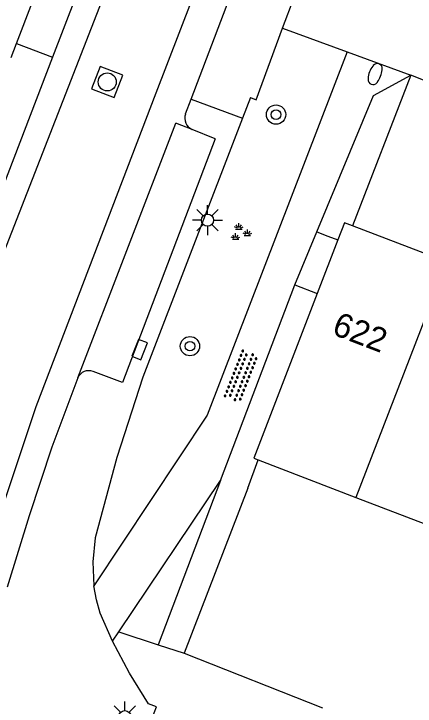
# Model space of a CAD drawing. Extents: x 132994 to 136000, y 393499 to 395512.
# Drawn here: x 134623.68 to 134640.31, y 394224.2 to 394252.9 of the extents above; entities that cross this region are included whole.
import ezdxf

# ---------------------------------------------------------------- set-up
doc = ezdxf.new("R2010")
doc.units = 0
for name, color, linetype in [('gg-afsc-erfafscheiding', 7, 'Continuous'), ('gg-afsc-muur', 7, 'Continuous'), ('gg-anno-huisnummerreeks BGT', 7, 'Continuous'), ('gg-bbg-hoofdgebouw', 7, 'Continuous'), ('gg-bbg-tussenscheiding', 7, 'Continuous'), ('gg-knt-onverhard', 7, 'Continuous'), ('gg-knt-verharding', 7, 'Continuous'), ('gg-knt-verharding nz', 7, 'Continuous'), ('gt-grn-groengrens', 7, 'Continuous'), ('gt-symb-boom', 7, 'Continuous'), ('gt-symb-brandkraan', 7, 'Continuous'), ('gt-symb-groenvak', 7, 'Continuous'), ('gt-symb-kolk', 7, 'Continuous'), ('gt-symb-lichtmast', 7, 'Continuous'), ('gt-symb-overige verharding', 7, 'Continuous'), ('gt-symb-rioolschacht', 7, 'Continuous')]:
    doc.layers.add(name, color=color, linetype=linetype)

# ---------------------------------------------------------------- blocks, each defined once
blk = doc.blocks.new('gt0-BR')
at = {"layer": 'gt-symb-brandkraan'}
for centre, radius, start, end in [((-0.244, 0), 0.206, 107.5669, 252.4331), ((0.599, -2.664), 3, 106.892, 107.5669), ((0, -0.691), 0.938, 73.108, 106.892), ((-0.599, -2.664), 3, 72.4331, 73.108), ((0.244, 0), 0.206, 287.567, 72.4331), ((0.599, 2.664), 3, 252.4331, 253.108), ((0, 0.691), 0.938, 253.108, 286.8921), ((-0.599, 2.664), 3, 286.8921, 287.567)]:
    blk.add_arc(centre, radius, start, end, dxfattribs=at)
blk = doc.blocks.new('gt0-OVH')
at = {"layer": 'gt-symb-overige verharding'}
for points in [[(-0.972, 0.298), (-0.967, 0.308), (-0.965, 0.319), (-0.966, 0.33), (-0.971, 0.34), (-0.978, 0.348), (-0.988, 0.353), (-0.999, 0.355), (-1.01, 0.354), (-1.02, 0.349), (-1.028, 0.342), (-1.033, 0.332), (-1.035, 0.321), (-1.034, 0.31), (-1.029, 0.3), (-1.022, 0.292), (-1.012, 0.287), (-1.001, 0.285), (-0.99, 0.286), (-0.98, 0.291)], [(-0.772, 0.298), (-0.767, 0.308), (-0.765, 0.319), (-0.766, 0.33), (-0.771, 0.34), (-0.778, 0.348), (-0.788, 0.353), (-0.799, 0.355), (-0.81, 0.354), (-0.82, 0.349), (-0.828, 0.342), (-0.833, 0.332), (-0.835, 0.321), (-0.834, 0.31), (-0.829, 0.3), (-0.822, 0.292), (-0.812, 0.287), (-0.801, 0.285), (-0.79, 0.286), (-0.78, 0.291)], [(-0.572, 0.298), (-0.567, 0.308), (-0.565, 0.319), (-0.566, 0.33), (-0.571, 0.34), (-0.578, 0.348), (-0.588, 0.353), (-0.599, 0.355), (-0.61, 0.354), (-0.62, 0.349), (-0.628, 0.342), (-0.633, 0.332), (-0.635, 0.321), (-0.634, 0.31), (-0.629, 0.3), (-0.622, 0.292), (-0.612, 0.287), (-0.601, 0.285), (-0.59, 0.286), (-0.58, 0.291)], [(-0.372, 0.298), (-0.367, 0.308), (-0.365, 0.319), (-0.366, 0.33), (-0.371, 0.34), (-0.378, 0.348), (-0.388, 0.353), (-0.399, 0.355), (-0.41, 0.354), (-0.42, 0.349), (-0.428, 0.342), (-0.433, 0.332), (-0.435, 0.321), (-0.434, 0.31), (-0.429, 0.3), (-0.422, 0.292), (-0.412, 0.287), (-0.401, 0.285), (-0.39, 0.286), (-0.38, 0.291)], [(-0.172, 0.298), (-0.167, 0.308), (-0.165, 0.319), (-0.166, 0.33), (-0.171, 0.34), (-0.178, 0.348), (-0.188, 0.353), (-0.199, 0.355), (-0.21, 0.354), (-0.22, 0.349), (-0.228, 0.342), (-0.233, 0.332), (-0.235, 0.321), (-0.234, 0.31), (-0.229, 0.3), (-0.222, 0.292), (-0.212, 0.287), (-0.201, 0.285), (-0.19, 0.286), (-0.18, 0.291)], [(0.028, 0.298), (0.033, 0.308), (0.035, 0.319), (0.034, 0.33), (0.029, 0.34), (0.022, 0.348), (0.012, 0.353), (0.001, 0.355), (-0.01, 0.354), (-0.02, 0.349), (-0.028, 0.342), (-0.033, 0.332), (-0.035, 0.321), (-0.034, 0.31), (-0.029, 0.3), (-0.022, 0.292), (-0.012, 0.287), (-0.001, 0.285), (0.01, 0.286), (0.02, 0.291)], [(0.228, 0.298), (0.233, 0.308), (0.235, 0.319), (0.234, 0.33), (0.229, 0.34), (0.222, 0.348), (0.212, 0.353), (0.201, 0.355), (0.19, 0.354), (0.18, 0.349), (0.172, 0.342), (0.167, 0.332), (0.165, 0.321), (0.166, 0.31), (0.171, 0.3), (0.178, 0.292), (0.188, 0.287), (0.199, 0.285), (0.21, 0.286), (0.22, 0.291)], [(0.428, 0.298), (0.433, 0.308), (0.435, 0.319), (0.434, 0.33), (0.429, 0.34), (0.422, 0.348), (0.412, 0.353), (0.401, 0.355), (0.39, 0.354), (0.38, 0.349), (0.372, 0.342), (0.367, 0.332), (0.365, 0.321), (0.366, 0.31), (0.371, 0.3), (0.378, 0.292), (0.388, 0.287), (0.399, 0.285), (0.41, 0.286), (0.42, 0.291)], [(0.628, 0.298), (0.633, 0.308), (0.635, 0.319), (0.634, 0.33), (0.629, 0.34), (0.622, 0.348), (0.612, 0.353), (0.601, 0.355), (0.59, 0.354), (0.58, 0.349), (0.572, 0.342), (0.567, 0.332), (0.565, 0.321), (0.566, 0.31), (0.571, 0.3), (0.578, 0.292), (0.588, 0.287), (0.599, 0.285), (0.61, 0.286), (0.62, 0.291)], [(0.828, 0.298), (0.833, 0.308), (0.835, 0.319), (0.834, 0.33), (0.829, 0.34), (0.822, 0.348), (0.812, 0.353), (0.801, 0.355), (0.79, 0.354), (0.78, 0.349), (0.772, 0.342), (0.767, 0.332), (0.765, 0.321), (0.766, 0.31), (0.771, 0.3), (0.778, 0.292), (0.788, 0.287), (0.799, 0.285), (0.81, 0.286), (0.82, 0.291)], [(1.028, 0.298), (1.033, 0.308), (1.035, 0.319), (1.034, 0.33), (1.029, 0.34), (1.022, 0.348), (1.012, 0.353), (1.001, 0.355), (0.99, 0.354), (0.98, 0.349), (0.972, 0.342), (0.967, 0.332), (0.965, 0.321), (0.966, 0.31), (0.971, 0.3), (0.978, 0.292), (0.988, 0.287), (0.999, 0.285), (1.01, 0.286), (1.02, 0.291)], [(-0.872, 0.106), (-0.867, 0.116), (-0.865, 0.126), (-0.866, 0.137), (-0.871, 0.147), (-0.878, 0.156), (-0.888, 0.161), (-0.899, 0.163), (-0.91, 0.162), (-0.92, 0.157), (-0.928, 0.15), (-0.933, 0.14), (-0.935, 0.129), (-0.934, 0.118), (-0.929, 0.108), (-0.922, 0.1), (-0.912, 0.095), (-0.901, 0.092), (-0.89, 0.094), (-0.88, 0.098)], [(-0.672, 0.106), (-0.667, 0.116), (-0.665, 0.126), (-0.666, 0.137), (-0.671, 0.147), (-0.678, 0.156), (-0.688, 0.161), (-0.699, 0.163), (-0.71, 0.162), (-0.72, 0.157), (-0.728, 0.15), (-0.733, 0.14), (-0.735, 0.129), (-0.734, 0.118), (-0.729, 0.108), (-0.722, 0.1), (-0.712, 0.095), (-0.701, 0.092), (-0.69, 0.094), (-0.68, 0.098)], [(-0.472, 0.106), (-0.467, 0.116), (-0.465, 0.126), (-0.466, 0.137), (-0.471, 0.147), (-0.478, 0.156), (-0.488, 0.161), (-0.499, 0.163), (-0.51, 0.162), (-0.52, 0.157), (-0.528, 0.15), (-0.533, 0.14), (-0.535, 0.129), (-0.534, 0.118), (-0.529, 0.108), (-0.522, 0.1), (-0.512, 0.095), (-0.501, 0.092), (-0.49, 0.094), (-0.48, 0.098)], [(-0.272, 0.106), (-0.267, 0.116), (-0.265, 0.126), (-0.266, 0.137), (-0.271, 0.147), (-0.278, 0.156), (-0.288, 0.161), (-0.299, 0.163), (-0.31, 0.162), (-0.32, 0.157), (-0.328, 0.15), (-0.333, 0.14), (-0.335, 0.129), (-0.334, 0.118), (-0.329, 0.108), (-0.322, 0.1), (-0.312, 0.095), (-0.301, 0.092), (-0.29, 0.094), (-0.28, 0.098)], [(-0.072, 0.106), (-0.067, 0.116), (-0.065, 0.126), (-0.066, 0.137), (-0.071, 0.147), (-0.078, 0.156), (-0.088, 0.161), (-0.099, 0.163), (-0.11, 0.162), (-0.12, 0.157), (-0.128, 0.15), (-0.133, 0.14), (-0.135, 0.129), (-0.134, 0.118), (-0.129, 0.108), (-0.122, 0.1), (-0.112, 0.095), (-0.101, 0.092), (-0.09, 0.094), (-0.08, 0.098)], [(0.128, 0.106), (0.133, 0.116), (0.135, 0.126), (0.134, 0.137), (0.129, 0.147), (0.122, 0.156), (0.112, 0.161), (0.101, 0.163), (0.09, 0.162), (0.08, 0.157), (0.072, 0.15), (0.067, 0.14), (0.065, 0.129), (0.066, 0.118), (0.071, 0.108), (0.078, 0.1), (0.088, 0.095), (0.099, 0.092), (0.11, 0.094), (0.12, 0.098)], [(0.328, 0.106), (0.333, 0.116), (0.335, 0.126), (0.334, 0.137), (0.329, 0.147), (0.322, 0.156), (0.312, 0.161), (0.301, 0.163), (0.29, 0.162), (0.28, 0.157), (0.272, 0.15), (0.267, 0.14), (0.265, 0.129), (0.266, 0.118), (0.271, 0.108), (0.278, 0.1), (0.288, 0.095), (0.299, 0.092), (0.31, 0.094), (0.32, 0.098)], [(0.528, 0.106), (0.533, 0.116), (0.535, 0.126), (0.534, 0.137), (0.529, 0.147), (0.522, 0.156), (0.512, 0.161), (0.501, 0.163), (0.49, 0.162), (0.48, 0.157), (0.472, 0.15), (0.467, 0.14), (0.465, 0.129), (0.466, 0.118), (0.471, 0.108), (0.478, 0.1), (0.488, 0.095), (0.499, 0.092), (0.51, 0.094), (0.52, 0.098)], [(0.728, 0.106), (0.733, 0.116), (0.735, 0.126), (0.734, 0.137), (0.729, 0.147), (0.722, 0.156), (0.712, 0.161), (0.701, 0.163), (0.69, 0.162), (0.68, 0.157), (0.672, 0.15), (0.667, 0.14), (0.665, 0.129), (0.666, 0.118), (0.671, 0.108), (0.678, 0.1), (0.688, 0.095), (0.699, 0.092), (0.71, 0.094), (0.72, 0.098)], [(0.928, 0.106), (0.933, 0.116), (0.935, 0.126), (0.934, 0.137), (0.929, 0.147), (0.922, 0.156), (0.912, 0.161), (0.901, 0.163), (0.89, 0.162), (0.88, 0.157), (0.872, 0.15), (0.867, 0.14), (0.865, 0.129), (0.866, 0.118), (0.871, 0.108), (0.878, 0.1), (0.888, 0.095), (0.899, 0.092), (0.91, 0.094), (0.92, 0.098)], [(-0.972, -0.142), (-0.967, -0.132), (-0.965, -0.121), (-0.966, -0.11), (-0.971, -0.1), (-0.978, -0.092), (-0.988, -0.087), (-0.999, -0.085), (-1.01, -0.086), (-1.02, -0.091), (-1.028, -0.098), (-1.033, -0.108), (-1.035, -0.119), (-1.034, -0.13), (-1.029, -0.14), (-1.022, -0.148), (-1.012, -0.153), (-1.001, -0.155), (-0.99, -0.154), (-0.98, -0.149)], [(-0.872, -0.334), (-0.867, -0.324), (-0.865, -0.314), (-0.866, -0.303), (-0.871, -0.293), (-0.878, -0.284), (-0.888, -0.279), (-0.899, -0.277), (-0.91, -0.278), (-0.92, -0.283), (-0.928, -0.29), (-0.933, -0.3), (-0.935, -0.311), (-0.934, -0.322), (-0.929, -0.332), (-0.922, -0.34), (-0.912, -0.345), (-0.901, -0.348), (-0.89, -0.346), (-0.88, -0.342)], [(-0.772, -0.142), (-0.767, -0.132), (-0.765, -0.121), (-0.766, -0.11), (-0.771, -0.1), (-0.778, -0.092), (-0.788, -0.087), (-0.799, -0.085), (-0.81, -0.086), (-0.82, -0.091), (-0.828, -0.098), (-0.833, -0.108), (-0.835, -0.119), (-0.834, -0.13), (-0.829, -0.14), (-0.822, -0.148), (-0.812, -0.153), (-0.801, -0.155), (-0.79, -0.154), (-0.78, -0.149)], [(-0.672, -0.334), (-0.667, -0.324), (-0.665, -0.314), (-0.666, -0.303), (-0.671, -0.293), (-0.678, -0.284), (-0.688, -0.279), (-0.699, -0.277), (-0.71, -0.278), (-0.72, -0.283), (-0.728, -0.29), (-0.733, -0.3), (-0.735, -0.311), (-0.734, -0.322), (-0.729, -0.332), (-0.722, -0.34), (-0.712, -0.345), (-0.701, -0.348), (-0.69, -0.346), (-0.68, -0.342)], [(-0.572, -0.142), (-0.567, -0.132), (-0.565, -0.121), (-0.566, -0.11), (-0.571, -0.1), (-0.578, -0.092), (-0.588, -0.087), (-0.599, -0.085), (-0.61, -0.086), (-0.62, -0.091), (-0.628, -0.098), (-0.633, -0.108), (-0.635, -0.119), (-0.634, -0.13), (-0.629, -0.14), (-0.622, -0.148), (-0.612, -0.153), (-0.601, -0.155), (-0.59, -0.154), (-0.58, -0.149)], [(-0.472, -0.334), (-0.467, -0.324), (-0.465, -0.314), (-0.466, -0.303), (-0.471, -0.293), (-0.478, -0.284), (-0.488, -0.279), (-0.499, -0.277), (-0.51, -0.278), (-0.52, -0.283), (-0.528, -0.29), (-0.533, -0.3), (-0.535, -0.311), (-0.534, -0.322), (-0.529, -0.332), (-0.522, -0.34), (-0.512, -0.345), (-0.501, -0.348), (-0.49, -0.346), (-0.48, -0.342)], [(-0.372, -0.142), (-0.367, -0.132), (-0.365, -0.121), (-0.366, -0.11), (-0.371, -0.1), (-0.378, -0.092), (-0.388, -0.087), (-0.399, -0.085), (-0.41, -0.086), (-0.42, -0.091), (-0.428, -0.098), (-0.433, -0.108), (-0.435, -0.119), (-0.434, -0.13), (-0.429, -0.14), (-0.422, -0.148), (-0.412, -0.153), (-0.401, -0.155), (-0.39, -0.154), (-0.38, -0.149)], [(-0.272, -0.334), (-0.267, -0.324), (-0.265, -0.314), (-0.266, -0.303), (-0.271, -0.293), (-0.278, -0.284), (-0.288, -0.279), (-0.299, -0.277), (-0.31, -0.278), (-0.32, -0.283), (-0.328, -0.29), (-0.333, -0.3), (-0.335, -0.311), (-0.334, -0.322), (-0.329, -0.332), (-0.322, -0.34), (-0.312, -0.345), (-0.301, -0.348), (-0.29, -0.346), (-0.28, -0.342)], [(-0.172, -0.142), (-0.167, -0.132), (-0.165, -0.121), (-0.166, -0.11), (-0.171, -0.1), (-0.178, -0.092), (-0.188, -0.087), (-0.199, -0.085), (-0.21, -0.086), (-0.22, -0.091), (-0.228, -0.098), (-0.233, -0.108), (-0.235, -0.119), (-0.234, -0.13), (-0.229, -0.14), (-0.222, -0.148), (-0.212, -0.153), (-0.201, -0.155), (-0.19, -0.154), (-0.18, -0.149)], [(-0.072, -0.334), (-0.067, -0.324), (-0.065, -0.314), (-0.066, -0.303), (-0.071, -0.293), (-0.078, -0.284), (-0.088, -0.279), (-0.099, -0.277), (-0.11, -0.278), (-0.12, -0.283), (-0.128, -0.29), (-0.133, -0.3), (-0.135, -0.311), (-0.134, -0.322), (-0.129, -0.332), (-0.122, -0.34), (-0.112, -0.345), (-0.101, -0.348), (-0.09, -0.346), (-0.08, -0.342)], [(0.028, -0.142), (0.033, -0.132), (0.035, -0.121), (0.034, -0.11), (0.029, -0.1), (0.022, -0.092), (0.012, -0.087), (0.001, -0.085), (-0.01, -0.086), (-0.02, -0.091), (-0.028, -0.098), (-0.033, -0.108), (-0.035, -0.119), (-0.034, -0.13), (-0.029, -0.14), (-0.022, -0.148), (-0.012, -0.153), (-0.001, -0.155), (0.01, -0.154), (0.02, -0.149)], [(0.128, -0.334), (0.133, -0.324), (0.135, -0.314), (0.134, -0.303), (0.129, -0.293), (0.122, -0.284), (0.112, -0.279), (0.101, -0.277), (0.09, -0.278), (0.08, -0.283), (0.072, -0.29), (0.067, -0.3), (0.065, -0.311), (0.066, -0.322), (0.071, -0.332), (0.078, -0.34), (0.088, -0.345), (0.099, -0.348), (0.11, -0.346), (0.12, -0.342)], [(0.228, -0.142), (0.233, -0.132), (0.235, -0.121), (0.234, -0.11), (0.229, -0.1), (0.222, -0.092), (0.212, -0.087), (0.201, -0.085), (0.19, -0.086), (0.18, -0.091), (0.172, -0.098), (0.167, -0.108), (0.165, -0.119), (0.166, -0.13), (0.171, -0.14), (0.178, -0.148), (0.188, -0.153), (0.199, -0.155), (0.21, -0.154), (0.22, -0.149)], [(0.328, -0.334), (0.333, -0.324), (0.335, -0.314), (0.334, -0.303), (0.329, -0.293), (0.322, -0.284), (0.312, -0.279), (0.301, -0.277), (0.29, -0.278), (0.28, -0.283), (0.272, -0.29), (0.267, -0.3), (0.265, -0.311), (0.266, -0.322), (0.271, -0.332), (0.278, -0.34), (0.288, -0.345), (0.299, -0.348), (0.31, -0.346), (0.32, -0.342)], [(0.428, -0.142), (0.433, -0.132), (0.435, -0.121), (0.434, -0.11), (0.429, -0.1), (0.422, -0.092), (0.412, -0.087), (0.401, -0.085), (0.39, -0.086), (0.38, -0.091), (0.372, -0.098), (0.367, -0.108), (0.365, -0.119), (0.366, -0.13), (0.371, -0.14), (0.378, -0.148), (0.388, -0.153), (0.399, -0.155), (0.41, -0.154), (0.42, -0.149)], [(0.528, -0.334), (0.533, -0.324), (0.535, -0.314), (0.534, -0.303), (0.529, -0.293), (0.522, -0.284), (0.512, -0.279), (0.501, -0.277), (0.49, -0.278), (0.48, -0.283), (0.472, -0.29), (0.467, -0.3), (0.465, -0.311), (0.466, -0.322), (0.471, -0.332), (0.478, -0.34), (0.488, -0.345), (0.499, -0.348), (0.51, -0.346), (0.52, -0.342)], [(0.628, -0.142), (0.633, -0.132), (0.635, -0.121), (0.634, -0.11), (0.629, -0.1), (0.622, -0.092), (0.612, -0.087), (0.601, -0.085), (0.59, -0.086), (0.58, -0.091), (0.572, -0.098), (0.567, -0.108), (0.565, -0.119), (0.566, -0.13), (0.571, -0.14), (0.578, -0.148), (0.588, -0.153), (0.599, -0.155), (0.61, -0.154), (0.62, -0.149)], [(0.728, -0.334), (0.733, -0.324), (0.735, -0.314), (0.734, -0.303), (0.729, -0.293), (0.722, -0.284), (0.712, -0.279), (0.701, -0.277), (0.69, -0.278), (0.68, -0.283), (0.672, -0.29), (0.667, -0.3), (0.665, -0.311), (0.666, -0.322), (0.671, -0.332), (0.678, -0.34), (0.688, -0.345), (0.699, -0.348), (0.71, -0.346), (0.72, -0.342)], [(0.828, -0.142), (0.833, -0.132), (0.835, -0.121), (0.834, -0.11), (0.829, -0.1), (0.822, -0.092), (0.812, -0.087), (0.801, -0.085), (0.79, -0.086), (0.78, -0.091), (0.772, -0.098), (0.767, -0.108), (0.765, -0.119), (0.766, -0.13), (0.771, -0.14), (0.778, -0.148), (0.788, -0.153), (0.799, -0.155), (0.81, -0.154), (0.82, -0.149)], [(0.928, -0.334), (0.933, -0.324), (0.935, -0.314), (0.934, -0.303), (0.929, -0.293), (0.922, -0.284), (0.912, -0.279), (0.901, -0.277), (0.89, -0.278), (0.88, -0.283), (0.872, -0.29), (0.867, -0.3), (0.865, -0.311), (0.866, -0.322), (0.871, -0.332), (0.878, -0.34), (0.888, -0.345), (0.899, -0.348), (0.91, -0.346), (0.92, -0.342)], [(1.028, -0.142), (1.033, -0.132), (1.035, -0.121), (1.034, -0.11), (1.029, -0.1), (1.022, -0.092), (1.012, -0.087), (1.001, -0.085), (0.99, -0.086), (0.98, -0.091), (0.972, -0.098), (0.967, -0.108), (0.965, -0.119), (0.966, -0.13), (0.971, -0.14), (0.978, -0.148), (0.988, -0.153), (0.999, -0.155), (1.01, -0.154), (1.02, -0.149)]]:
    blk.add_lwpolyline(points, close=True, dxfattribs=at)
blk = doc.blocks.new('gt0-LMAST')
at = {"layer": 'gt-symb-lichtmast'}
for p, q in [((-0.005, 0.246), (-0.005, 0.621)), ((-0.182, 0.173), (-0.447, 0.438)), ((0.172, 0.173), (0.437, 0.438)), ((-0.255, -0.004), (-0.63, -0.004)), ((-0.182, -0.181), (-0.447, -0.446)), ((-0.005, -0.254), (-0.005, -0.629)), ((0.437, -0.446), (0.172, -0.181)), ((0.245, -0.004), (0.62, -0.004))]:
    blk.add_line(p, q, dxfattribs=at)
blk.add_circle((-0.005, -0.004), 0.25, dxfattribs=at)
blk = doc.blocks.new('gt0-GRVAK')
at = {"layer": 'gt-symb-groenvak'}
for p, q in [((-0.091, 0.211), (-0.156, 0.322)), ((-0.047, 0.214), (-0.047, 0.393)), ((-0.004, 0.211), (0.061, 0.322)), ((-0.11, 0.189), (-0.228, 0.24)), ((-0.182, 0.153), (0.088, 0.153)), ((0.015, 0.189), (0.133, 0.24)), ((0.262, -0.052), (0.197, 0.059)), ((0.305, -0.049), (0.305, 0.13)), ((0.349, -0.052), (0.414, 0.059)), ((-0.245, -0.228), (-0.363, -0.177)), ((-0.318, -0.264), (-0.047, -0.264)), ((-0.226, -0.206), (-0.291, -0.095)), ((-0.183, -0.203), (-0.183, -0.024)), ((-0.139, -0.206), (-0.074, -0.095)), ((-0.12, -0.228), (-0.002, -0.177)), ((0.243, -0.074), (0.125, -0.023)), ((0.17, -0.11), (0.441, -0.11)), ((0.368, -0.074), (0.486, -0.023))]:
    blk.add_line(p, q, dxfattribs=at)
blk = doc.blocks.new('gt0-BOOM')
at = {"layer": 'gt-symb-boom'}
for radius in [0.4, 0.2]:
    blk.add_circle((0, 0), radius, dxfattribs=at)
blk = doc.blocks.new('gt0-KOLK')
at = {"layer": 'gt-symb-kolk'}
blk.add_lwpolyline([(0, 0), (0.375, 0), (0.375, 0.4), (-0.375, 0.4), (-0.375, 0), (0, 0)], dxfattribs=at)
blk = doc.blocks.new('gt0-RS')
at = {"layer": 'gt-symb-rioolschacht'}
blk.add_lwpolyline([(-0.5, -0.5), (0.5, -0.5), (0.5, 0.5), (-0.5, 0.5)], close=True, dxfattribs=at)
blk.add_circle((0, 0), 0.375, dxfattribs=at)

msp = doc.modelspace()

# ---------------------------------------------------------------- linework, layer by layer
at = {"layer": 'gg-afsc-erfafscheiding'}
for p, q in [((134633.369, 394233.236), (134630.74, 394226.392)), ((134630.74, 394226.392), (134636.462, 394224.127))]:
    msp.add_line(p, q, dxfattribs=at)
at = {"layer": 'gg-afsc-muur'}
for p, q in [((134640.135, 394250.352), (134637.707, 394244.114)), ((134633.369, 394233.236), (134633.802, 394234.41))]:
    msp.add_line(p, q, dxfattribs=at)
at = {"layer": 'gg-bbg-hoofdgebouw'}
for p, q in [((134641.61, 394242.612), (134637.707, 394244.114)), ((134637.108, 394243.533), (134636.252, 394241.311)), ((134633.802, 394234.41), (134637.853, 394232.853)), ((134637.853, 394232.853), (134642.084, 394231.226))]:
    msp.add_line(p, q, dxfattribs=at)
for points in [[(134637.707, 394244.114), (134637.38, 394244.24), (134637.108, 394243.533)], [(134636.252, 394241.311), (134633.62, 394234.48), (134633.802, 394234.41)]]:
    msp.add_lwpolyline(points, dxfattribs=at)
at = {"layer": 'gg-bbg-tussenscheiding'}
msp.add_line((134641.61, 394242.612), (134637.853, 394232.853), dxfattribs=at)
at = {"layer": 'gg-knt-onverhard'}
for p, q in [((134635.322, 394241.669), (134636.235, 394243.869)), ((134632.243, 394233.56), (134635.322, 394241.669)), ((134628.025, 394227.283), (134632.243, 394233.56)), ((134627.763, 394226.893), (134628.025, 394227.283))]:
    msp.add_line(p, q, dxfattribs=at)
for points in [[(134637.485, 394251.325), (134631.684, 394236.259), (134626.994, 394229.186)], [(134636.235, 394243.869), (134638.58, 394249.516), (134640.135, 394250.352)]]:
    msp.add_lwpolyline(points, dxfattribs=at)
at = {"layer": 'gg-knt-verharding'}
for p, q in [((134631.023, 394249.365), (134639.335, 394271.156)), ((134629.693, 394262.573), (134625.279, 394251.098)), ((134634.804, 394252.309), (134637.485, 394251.325)), ((134623.562, 394251.085), (134623.789, 394251.676)), ((134637.485, 394251.325), (134640.135, 394250.352)), ((134625.279, 394251.098), (134621.831, 394242.134)), ((134641.4, 394249.86), (134640.135, 394250.352)), ((134633.482, 394249.436), (134633.152, 394248.577)), ((134630.787, 394248.748), (134631.023, 394249.365)), ((134632.025, 394247.721), (134631.064, 394248.108))]:
    msp.add_line(p, q, dxfattribs=at)
for points in [[(134623.789, 394251.676), (134629.302, 394266.041), (134627.901, 394266.578), (134629.568, 394270.98), (134631.019, 394270.434), (134632.349, 394273.971), (134632.529, 394273.906), (134632.72, 394274.47)], [(134633.482, 394249.436), (134633.712, 394249.339), (134634.804, 394252.309)], [(134633.152, 394248.577), (134629.028, 394237.84), (134627.942, 394234.509), (134627.049, 394231.182), (134626.943, 394230.186), (134626.994, 394229.186)], [(134632.025, 394247.721), (134628.176, 394237.612), (134626.956, 394238.068)], [(134626.324, 394237.813), (134625.245, 394234.941), (134624.305, 394232.097), (134623.404, 394229.136)], [(134627.763, 394226.893), (134627.249, 394228.05), (134627.096, 394228.612), (134626.994, 394229.186)], [(134629.26, 394224.295), (134628.464, 394225.567), (134627.763, 394226.893)], [(134629.301, 394223.423), (134629.589, 394224.169), (134629.26, 394224.295)]]:
    msp.add_lwpolyline(points, dxfattribs=at)
for centre, radius, start, end in [((134631.266, 394248.575), 0.509, 160.2003, 246.6069), ((134626.771, 394237.616), 0.488, 67.6988, 156.2474)]:
    msp.add_arc(centre, radius, start, end, dxfattribs=at)
at = {"layer": 'gg-knt-verharding nz'}
for p, q in [((134634.804, 394252.309), (134635.973, 394255.377)), ((134623.789, 394251.676), (134625.279, 394251.098)), ((134631.023, 394249.365), (134633.152, 394248.577)), ((134626.324, 394237.813), (134630.385, 394248.369)), ((134631.064, 394248.108), (134630.385, 394248.369))]:
    msp.add_line(p, q, dxfattribs=at)
for points in [[(134653.44, 394321.478), (134639.689, 394285.674), (134629.223, 394258.341), (134619.402, 394233.172), (134616.764, 394226.471)], [(134620.836, 394224.914), (134621.895, 394228.531), (134624.602, 394236.624), (134629.57, 394249.621), (134639.144, 394274.476), (134648.239, 394298.258), (134656.712, 394320.215)]]:
    msp.add_lwpolyline(points, dxfattribs=at)
at = {"layer": 'gt-grn-groengrens'}
for p, q in [((134636.235, 394243.869), (134636.688, 394243.681)), ((134636.688, 394243.681), (134637.108, 394243.533)), ((134635.322, 394241.669), (134636.252, 394241.311)), ((134632.243, 394233.56), (134629.656, 394226.748)), ((134628.025, 394227.283), (134629.656, 394226.748)), ((134629.656, 394226.748), (134630.74, 394226.392))]:
    msp.add_line(p, q, dxfattribs=at)

# ---------------------------------------------------------------- block references
at = {"layer": 'gt-symb-boom'}
for p in [(134634.542, 394248.723), (134630.974, 394239.124)]:
    msp.add_blockref('gt0-BOOM', p, dxfattribs=at)
at = {"layer": 'gt-symb-brandkraan', "rotation": 68.95425918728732}
msp.add_blockref('gt0-BR', (134638.647, 394250.403), dxfattribs=at)
at = {"layer": 'gt-symb-groenvak'}
msp.add_blockref('gt0-GRVAK', (134633.049, 394243.826), dxfattribs=at)
at = {"layer": 'gt-symb-kolk', "rotation": -111.09921225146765}
msp.add_blockref('gt0-KOLK', (134628.706, 394239.055), dxfattribs=at)
at = {"layer": 'gt-symb-lichtmast'}
for p in [(134631.705, 394244.349), (134628.282, 394223.773)]:
    msp.add_blockref('gt0-LMAST', p, dxfattribs=at)
at = {"layer": 'gt-symb-overige verharding', "rotation": 68.53893641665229}
msp.add_blockref('gt0-OVH', (134633.096, 394237.879), dxfattribs=at)
at = {"layer": 'gt-symb-rioolschacht', "rotation": 68.95425918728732}
msp.add_blockref('gt0-RS', (134627.545, 394250.077), dxfattribs=at)

# ---------------------------------------------------------------- texts
at = {"layer": 'gg-anno-huisnummerreeks BGT'}
msp.add_text('622', height=1, rotation=339, dxfattribs=at).set_placement((134636.814, 394239.635))

doc.saveas('drawing.dxf')
